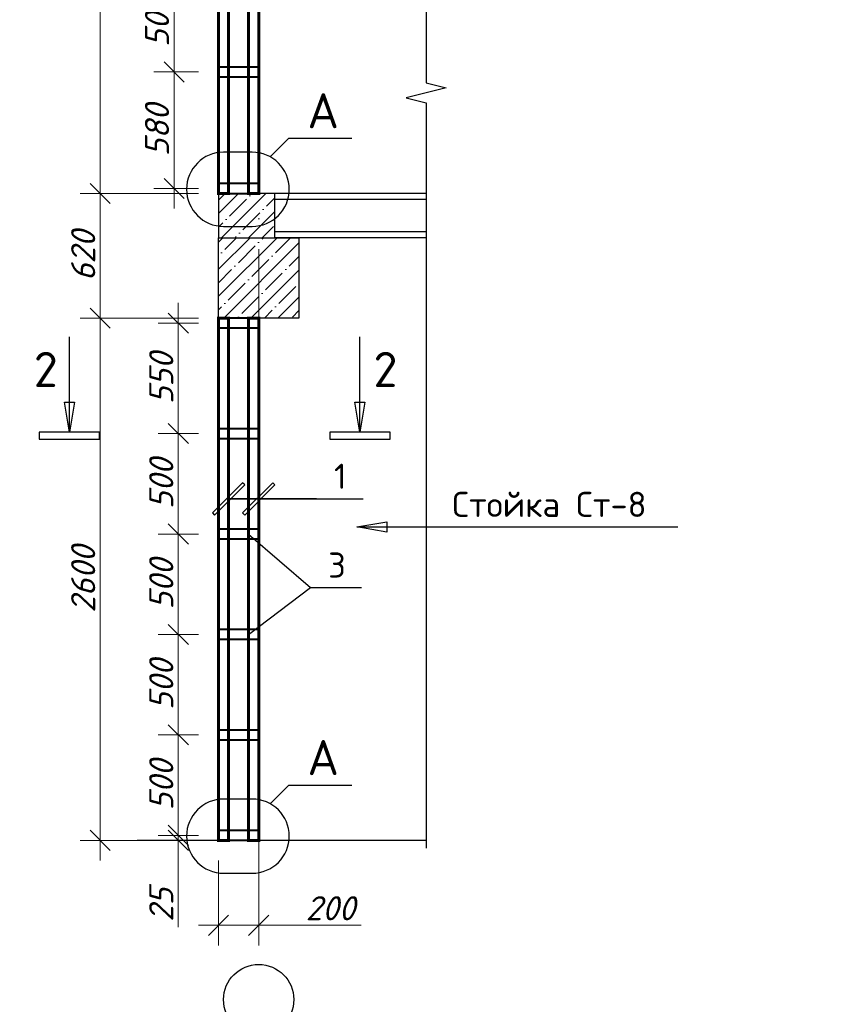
# Model space of a CAD drawing. Header units: millimetres. Extents: x 363306 to 7757304, y 1022887 to 1207196.
# Tile 373 of 656: x 1565225 to 1573271, y 1069563 to 1079366. Entities that reach past the tile are written whole.
import ezdxf

# ---------------------------------------------------------------- set-up
doc = ezdxf.new("R2010")
doc.units = ezdxf.units.MM
doc.linetypes.add('ACAD_ISO10W100', pattern=[18, 12, -3, 0, -3])
for name, color, linetype in [('0 @ 100', 7, 'Continuous'), ('kcd_tx', 7, 'Continuous'), ('Штрих', 7, 'Continuous')]:
    doc.layers.add(name, color=color, linetype=linetype)
doc.layers.add('Сечения', color=1, linetype='Continuous', lineweight=30)
doc.styles.add('iso', font='isocpeur.TTF')
doc.styles.get("Standard").update_dxf_attribs({"font": 'isocpeui.ttf'})
doc.styles.add('ГОСТ 2.304', font='isocpeui.ttf')
doc.dimstyles.new('Санжар', dxfattribs={"dimtxt": 240, "dimasz": 200, "dimexe": 200, "dimexo": 200, "dimgap": 50, "dimtad": 1, "dimdec": 0, "dimtxsty": 'Standard', "dimblk": 'OBLIQUE', "dimcen": 2.5, "dimdle": 200, "dimclrd": 152, "dimclre": 152, "dimclrt": 152, "dimadec": 0, "dimazin": 0, "dimtfac": 1, "dimtdec": 0, "dimtmove": 0, "dimatfit": 3, "dimldrblk": 'OBLIQUE', "dimfxl": 0, "dimlwd": 0, "dimlwe": 0, "dimarcsym": 0})

# ---------------------------------------------------------------- blocks, each defined once
blk = doc.blocks.new('_Oblique')
at = {"color": 0, "linetype": 'ByBlock', "lineweight": -2}
blk.add_line((-0.5, -0.5), (0.5, 0.5), dxfattribs=at)
blk = doc.blocks.new('*D1369')
at = {"layer": 'Defpoints', "color": 0, "lineweight": 25, "transparency": 16777216}
for p in [(1566805.6, 1071245.2), (1567206.3, 1071245.2), (1567206.3, 1071195.2)]:
    blk.add_point(p, dxfattribs=at)
at = {"layer": 'kcd_tx', "lineweight": 0, "transparency": 16777216}
for p, q in [((1566805.6, 1071245.2), (1566805.6, 1071445.2)), ((1567006.3, 1071245.2), (1566605.6, 1071245.2)), ((1566805.6, 1071195.2), (1566805.6, 1071245.2)), ((1566805.6, 1071195.2), (1566805.6, 1071245.2)), ((1567006.3, 1071195.2), (1566605.6, 1071195.2)), ((1566805.6, 1071195.2), (1566805.6, 1070995.2)), ((1566805.6, 1070332.3), (1566805.6, 1071195.2))]:
    blk.add_line(p, q, dxfattribs=at)
at = {"layer": 'kcd_tx', "lineweight": 0, "transparency": 16777216, "xscale": 200, "yscale": 200, "zscale": 200}
for p, rotation in [((1566805.6, 1071245.2), 270), ((1566805.6, 1071195.2), 90)]:
    blk.add_blockref('_Oblique', p, dxfattribs=dict(at, rotation=rotation))
at = {"layer": 'kcd_tx', "lineweight": 30, "transparency": 16777216, "insert": (1566635.6, 1070553.7), "char_height": 240, "attachment_point": 5, "rotation": 90, "bg_fill": 3, "box_fill_scale": 1.1, "bg_fill_color": 256, "bg_fill_true_color": 13158600, "bg_fill_transparency": 0}
blk.add_mtext('25', dxfattribs=at)
blk = doc.blocks.new('*D1370')
at = {"layer": 'Defpoints', "color": 0, "lineweight": 25, "transparency": 16777216}
for p in [(1566805.6, 1072245.2), (1567206.3, 1072245.2), (1567206.3, 1071245.2)]:
    blk.add_point(p, dxfattribs=at)
at = {"layer": 'kcd_tx', "lineweight": 0, "transparency": 16777216}
for p, q in [((1566805.6, 1071045.2), (1566805.6, 1072445.2)), ((1567006.3, 1072245.2), (1566605.6, 1072245.2)), ((1567006.3, 1071245.2), (1566605.6, 1071245.2))]:
    blk.add_line(p, q, dxfattribs=at)
at = {"layer": 'kcd_tx', "lineweight": 0, "transparency": 16777216, "xscale": 200, "yscale": 200, "zscale": 200}
for p, rotation in [((1566805.6, 1072245.2), 90), ((1566805.6, 1071245.2), 270)]:
    blk.add_blockref('_Oblique', p, dxfattribs=dict(at, rotation=rotation))
at = {"layer": 'kcd_tx', "lineweight": 30, "transparency": 16777216, "insert": (1566635.6, 1071745.2), "char_height": 240, "attachment_point": 5, "rotation": 90, "bg_fill": 3, "box_fill_scale": 1.1, "bg_fill_color": 256, "bg_fill_true_color": 13158600, "bg_fill_transparency": 0}
blk.add_mtext('500', dxfattribs=at)
blk = doc.blocks.new('*D1371')
at = {"layer": 'Defpoints', "color": 0, "lineweight": 25, "transparency": 16777216}
for p in [(1566805.6, 1073245.2), (1567206.3, 1073245.2), (1567206.3, 1072245.2)]:
    blk.add_point(p, dxfattribs=at)
at = {"layer": 'kcd_tx', "lineweight": 0, "transparency": 16777216}
for p, q in [((1566805.6, 1072045.2), (1566805.6, 1073445.2)), ((1567006.3, 1073245.2), (1566605.6, 1073245.2)), ((1567006.3, 1072245.2), (1566605.6, 1072245.2))]:
    blk.add_line(p, q, dxfattribs=at)
at = {"layer": 'kcd_tx', "lineweight": 0, "transparency": 16777216, "xscale": 200, "yscale": 200, "zscale": 200}
for p, rotation in [((1566805.6, 1073245.2), 90), ((1566805.6, 1072245.2), 270)]:
    blk.add_blockref('_Oblique', p, dxfattribs=dict(at, rotation=rotation))
at = {"layer": 'kcd_tx', "lineweight": 30, "transparency": 16777216, "insert": (1566635.6, 1072745.2), "char_height": 240, "attachment_point": 5, "rotation": 90, "bg_fill": 3, "box_fill_scale": 1.1, "bg_fill_color": 256, "bg_fill_true_color": 13158600, "bg_fill_transparency": 0}
blk.add_mtext('500', dxfattribs=at)
blk = doc.blocks.new('*D1372')
at = {"layer": 'Defpoints', "color": 0, "lineweight": 25, "transparency": 16777216}
for p in [(1566805.6, 1074245.2), (1567206.3, 1074245.2), (1567206.3, 1073245.2)]:
    blk.add_point(p, dxfattribs=at)
at = {"layer": 'kcd_tx', "lineweight": 0, "transparency": 16777216}
for p, q in [((1566805.6, 1073045.2), (1566805.6, 1074445.2)), ((1567006.3, 1074245.2), (1566605.6, 1074245.2)), ((1567006.3, 1073245.2), (1566605.6, 1073245.2))]:
    blk.add_line(p, q, dxfattribs=at)
at = {"layer": 'kcd_tx', "lineweight": 0, "transparency": 16777216, "xscale": 200, "yscale": 200, "zscale": 200}
for p, rotation in [((1566805.6, 1074245.2), 90), ((1566805.6, 1073245.2), 270)]:
    blk.add_blockref('_Oblique', p, dxfattribs=dict(at, rotation=rotation))
at = {"layer": 'kcd_tx', "lineweight": 30, "transparency": 16777216, "insert": (1566635.6, 1073745.2), "char_height": 240, "attachment_point": 5, "rotation": 90, "bg_fill": 3, "box_fill_scale": 1.1, "bg_fill_color": 256, "bg_fill_true_color": 13158600, "bg_fill_transparency": 0}
blk.add_mtext('500', dxfattribs=at)
blk = doc.blocks.new('*D1373')
at = {"layer": 'Defpoints', "color": 0, "lineweight": 25, "transparency": 16777216}
for p in [(1566805.6, 1075245.2), (1567206.3, 1075245.2), (1567206.3, 1074245.2)]:
    blk.add_point(p, dxfattribs=at)
at = {"layer": 'kcd_tx', "lineweight": 0, "transparency": 16777216}
for p, q in [((1566805.6, 1074045.2), (1566805.6, 1075445.2)), ((1567006.3, 1075245.2), (1566605.6, 1075245.2)), ((1567006.3, 1074245.2), (1566605.6, 1074245.2))]:
    blk.add_line(p, q, dxfattribs=at)
at = {"layer": 'kcd_tx', "lineweight": 0, "transparency": 16777216, "xscale": 200, "yscale": 200, "zscale": 200}
for p, rotation in [((1566805.6, 1075245.2), 90), ((1566805.6, 1074245.2), 270)]:
    blk.add_blockref('_Oblique', p, dxfattribs=dict(at, rotation=rotation))
at = {"layer": 'kcd_tx', "lineweight": 30, "transparency": 16777216, "insert": (1566635.6, 1074745.2), "char_height": 240, "attachment_point": 5, "rotation": 90, "bg_fill": 3, "box_fill_scale": 1.1, "bg_fill_color": 256, "bg_fill_true_color": 13158600, "bg_fill_transparency": 0}
blk.add_mtext('500', dxfattribs=at)
blk = doc.blocks.new('*D1374')
at = {"layer": 'Defpoints', "color": 0, "lineweight": 25, "transparency": 16777216}
for p in [(1566805.6, 1076345.2), (1567206.3, 1076345.2), (1567206.3, 1075245.2)]:
    blk.add_point(p, dxfattribs=at)
at = {"layer": 'kcd_tx', "lineweight": 0, "transparency": 16777216}
for p, q in [((1566805.6, 1075045.2), (1566805.6, 1076545.2)), ((1567006.3, 1076345.2), (1566605.6, 1076345.2)), ((1567006.3, 1075245.2), (1566605.6, 1075245.2))]:
    blk.add_line(p, q, dxfattribs=at)
at = {"layer": 'kcd_tx', "lineweight": 0, "transparency": 16777216, "xscale": 200, "yscale": 200, "zscale": 200}
for p, rotation in [((1566805.6, 1076345.2), 90), ((1566805.6, 1075245.2), 270)]:
    blk.add_blockref('_Oblique', p, dxfattribs=dict(at, rotation=rotation))
at = {"layer": 'kcd_tx', "lineweight": 30, "transparency": 16777216, "insert": (1566635.6, 1075795.2), "char_height": 240, "attachment_point": 5, "rotation": 90, "bg_fill": 3, "box_fill_scale": 1.1, "bg_fill_color": 256, "bg_fill_true_color": 13158600, "bg_fill_transparency": 0}
blk.add_mtext('550', dxfattribs=at)
blk = doc.blocks.new('*D1375')
at = {"layer": 'Defpoints', "color": 0, "lineweight": 25, "transparency": 16777216}
for p in [(1566763.3, 1078845.2), (1567206.3, 1078845.2), (1567206.3, 1077685.2)]:
    blk.add_point(p, dxfattribs=at)
at = {"layer": 'kcd_tx', "lineweight": 0, "transparency": 16777216}
for p, q in [((1566763.3, 1077485.2), (1566763.3, 1079045.2)), ((1567006.3, 1078845.2), (1566563.3, 1078845.2)), ((1567006.3, 1077685.2), (1566563.3, 1077685.2))]:
    blk.add_line(p, q, dxfattribs=at)
at = {"layer": 'kcd_tx', "lineweight": 0, "transparency": 16777216, "xscale": 200, "yscale": 200, "zscale": 200}
for p, rotation in [((1566763.3, 1078845.2), 90), ((1566763.3, 1077685.2), 270)]:
    blk.add_blockref('_Oblique', p, dxfattribs=dict(at, rotation=rotation))
at = {"layer": 'kcd_tx', "lineweight": 30, "transparency": 16777216, "insert": (1566593.3, 1078265.2), "char_height": 240, "attachment_point": 5, "rotation": 90, "bg_fill": 3, "box_fill_scale": 1.1, "bg_fill_color": 256, "bg_fill_true_color": 13158600, "bg_fill_transparency": 0}
blk.add_mtext('580', dxfattribs=at)
blk = doc.blocks.new('*D1376')
at = {"layer": 'Defpoints', "color": 0, "lineweight": 25, "transparency": 16777216}
for p in [(1566763.3, 1079845.2), (1567206.3, 1079845.2), (1567206.3, 1078845.2)]:
    blk.add_point(p, dxfattribs=at)
at = {"layer": 'kcd_tx', "lineweight": 0, "transparency": 16777216}
for p, q in [((1566763.3, 1078645.2), (1566763.3, 1080045.2)), ((1567006.3, 1079845.2), (1566563.3, 1079845.2)), ((1567006.3, 1078845.2), (1566563.3, 1078845.2))]:
    blk.add_line(p, q, dxfattribs=at)
at = {"layer": 'kcd_tx', "lineweight": 0, "transparency": 16777216, "xscale": 200, "yscale": 200, "zscale": 200}
for p, rotation in [((1566763.3, 1079845.2), 90), ((1566763.3, 1078845.2), 270)]:
    blk.add_blockref('_Oblique', p, dxfattribs=dict(at, rotation=rotation))
at = {"layer": 'kcd_tx', "lineweight": 30, "transparency": 16777216, "insert": (1566593.3, 1079345.2), "char_height": 240, "attachment_point": 5, "rotation": 90, "bg_fill": 3, "box_fill_scale": 1.1, "bg_fill_color": 256, "bg_fill_true_color": 13158600, "bg_fill_transparency": 0}
blk.add_mtext('500', dxfattribs=at)
blk = doc.blocks.new('*D1380')
at = {"layer": 'Defpoints', "color": 0, "lineweight": 25, "transparency": 16777216}
for p in [(1566027.9, 1076395.2), (1567206.3, 1076395.2), (1567134.2, 1071195.2)]:
    blk.add_point(p, dxfattribs=at)
at = {"layer": 'kcd_tx', "lineweight": 0, "transparency": 16777216}
for p, q in [((1566027.9, 1070995.2), (1566027.9, 1076595.2)), ((1567006.3, 1076395.2), (1565827.9, 1076395.2)), ((1566934.2, 1071195.2), (1565827.9, 1071195.2))]:
    blk.add_line(p, q, dxfattribs=at)
at = {"layer": 'kcd_tx', "lineweight": 0, "transparency": 16777216, "xscale": 200, "yscale": 200, "zscale": 200}
for p, rotation in [((1566027.9, 1076395.2), 90), ((1566027.9, 1071195.2), 270)]:
    blk.add_blockref('_Oblique', p, dxfattribs=dict(at, rotation=rotation))
at = {"layer": 'kcd_tx', "lineweight": 30, "transparency": 16777216, "insert": (1565857.9, 1073795.2), "char_height": 240, "attachment_point": 5, "rotation": 90, "bg_fill": 3, "box_fill_scale": 1.1, "bg_fill_color": 256, "bg_fill_true_color": 13158600, "bg_fill_transparency": 0}
blk.add_mtext('2600', dxfattribs=at)
blk = doc.blocks.new('*D1381')
at = {"layer": 'Defpoints', "color": 0, "lineweight": 25, "transparency": 16777216}
for p in [(1566027.9, 1077635.2), (1567206.3, 1077635.2), (1567206.3, 1076395.2)]:
    blk.add_point(p, dxfattribs=at)
at = {"layer": 'kcd_tx', "lineweight": 0, "transparency": 16777216}
for p, q in [((1566027.9, 1076195.2), (1566027.9, 1077835.2)), ((1567006.3, 1077635.2), (1565827.9, 1077635.2)), ((1567006.3, 1076395.2), (1565827.9, 1076395.2))]:
    blk.add_line(p, q, dxfattribs=at)
at = {"layer": 'kcd_tx', "lineweight": 0, "transparency": 16777216, "xscale": 200, "yscale": 200, "zscale": 200}
for p, rotation in [((1566027.9, 1077635.2), 90), ((1566027.9, 1076395.2), 270)]:
    blk.add_blockref('_Oblique', p, dxfattribs=dict(at, rotation=rotation))
at = {"layer": 'kcd_tx', "lineweight": 30, "transparency": 16777216, "insert": (1565857.9, 1077015.2), "char_height": 240, "attachment_point": 5, "rotation": 90, "bg_fill": 3, "box_fill_scale": 1.1, "bg_fill_color": 256, "bg_fill_true_color": 13158600, "bg_fill_transparency": 0}
blk.add_mtext('620', dxfattribs=at)
blk = doc.blocks.new('*D1382')
at = {"layer": 'Defpoints', "color": 0, "lineweight": 25, "transparency": 16777216}
for p in [(1566027.9, 1082995.2), (1567256.3, 1082995.2), (1567206.3, 1077635.2)]:
    blk.add_point(p, dxfattribs=at)
at = {"layer": 'kcd_tx', "lineweight": 0, "transparency": 16777216}
for p, q in [((1566027.9, 1077435.2), (1566027.9, 1083195.2)), ((1567056.3, 1082995.2), (1565827.9, 1082995.2)), ((1567006.3, 1077635.2), (1565827.9, 1077635.2))]:
    blk.add_line(p, q, dxfattribs=at)
at = {"layer": 'kcd_tx', "lineweight": 0, "transparency": 16777216, "xscale": 200, "yscale": 200, "zscale": 200}
for p, rotation in [((1566027.9, 1082995.2), 90), ((1566027.9, 1077635.2), 270)]:
    blk.add_blockref('_Oblique', p, dxfattribs=dict(at, rotation=rotation))
at = {"layer": 'kcd_tx', "lineweight": 30, "transparency": 16777216, "insert": (1565857.9, 1080315.2), "char_height": 240, "attachment_point": 5, "rotation": 90, "bg_fill": 3, "box_fill_scale": 1.1, "bg_fill_color": 256, "bg_fill_true_color": 13158600, "bg_fill_transparency": 0}
blk.add_mtext('2680', dxfattribs=at)
blk = doc.blocks.new('*D1386')
at = {"layer": 'Defpoints', "color": 0, "lineweight": 25, "transparency": 16777216}
for p in [(1567206.3, 1071195.2), (1567606.3, 1071195.2), (1567606.3, 1070349.6)]:
    blk.add_point(p, dxfattribs=at)
at = {"layer": 'kcd_tx', "lineweight": 0, "transparency": 16777216}
for p, q in [((1567206.3, 1070995.2), (1567206.3, 1070149.6)), ((1567606.3, 1070995.2), (1567606.3, 1070149.6)), ((1567006.3, 1070349.6), (1567806.3, 1070349.6)), ((1568625.5, 1070349.6), (1567606.3, 1070349.6))]:
    blk.add_line(p, q, dxfattribs=at)
at = {"layer": 'kcd_tx', "lineweight": 0, "transparency": 16777216, "xscale": 200, "yscale": 200, "zscale": 200, "rotation": 180}
blk.add_blockref('_Oblique', (1567206.3, 1070349.6), dxfattribs=at)
at = {"layer": 'kcd_tx', "lineweight": 0, "transparency": 16777216, "xscale": 200, "yscale": 200, "zscale": 200}
blk.add_blockref('_Oblique', (1567606.3, 1070349.6), dxfattribs=at)
at = {"layer": 'kcd_tx', "lineweight": 30, "transparency": 16777216, "insert": (1568320.6, 1070519.6), "char_height": 240, "attachment_point": 5, "bg_fill": 3, "box_fill_scale": 1.1, "bg_fill_color": 256, "bg_fill_true_color": 13158600, "bg_fill_transparency": 0}
blk.add_mtext('200', dxfattribs=at)

msp = doc.modelspace()

# ---------------------------------------------------------------- hatches: boundary and pattern name
at = {"layer": 'Штрих', "lineweight": 9, "ltscale": 100}
h = msp.add_hatch(dxfattribs=at)
h.set_pattern_fill('ANSI35', color=252, scale=30, style=0)
h.set_pattern_definition([(45, (471196.24, -747322.88), (-134.703842, 134.703842), []), (45, (471330.94, -747322.88), (-134.703842, 134.703842), [238.125, -47.625, 0, -47.625])])
h.paths.add_polyline_path([(1567206.297, 1077195.224), (1567606.297, 1077195.224), (1567606.297, 1077635.224), (1567206.297, 1077635.224)])
h.paths.add_polyline_path([(1567766.297, 1077635.224), (1567606.297, 1077635.224), (1567606.297, 1077195.224), (1567766.297, 1077195.224)])
h = msp.add_hatch(dxfattribs=at)
h.set_pattern_fill('ANSI35', color=252, scale=30, style=0)
h.set_pattern_definition([(45, (1148676.72, 359309.53), (-134.70384, 134.70384), []), (45, (1148811.42, 359309.53), (-134.70384, 134.70384), [238.125, -47.625, 0, -47.625])])
h.paths.add_polyline_path([(1568006.297, 1076395.224), (1568006.297, 1077195.224), (1567206.297, 1077195.224), (1567206.297, 1076395.224)])

# ---------------------------------------------------------------- linework, layer by layer
at = {"color": 1, "linetype": 'ACAD_ISO10W100', "lineweight": 9, "ltscale": 100}
msp.add_line((1567606.297, 1086081.839), (1567606.297, 1069959.967), dxfattribs=at)
at = {"color": 18, "lineweight": 30, "true_color": 0x000000}
for p, q in [((1569274.536, 1077635.224), (1567766.297, 1077635.224)), ((1569274.536, 1077575.224), (1567766.297, 1077575.224)), ((1569274.536, 1077255.224), (1567766.297, 1077255.224)), ((1569274.536, 1077195.224), (1567766.297, 1077195.224)), ((1569274.536, 1071195.224), (1566394.584, 1071195.224))]:
    msp.add_line(p, q, dxfattribs=at)
at = {"linetype": 'Continuous', "lineweight": 25, "ltscale": 100}
for p, q in [((1568614.605, 1075258.103), (1568564.327, 1075558.553)), ((1568564.327, 1075558.553), (1568664.883, 1075558.553)), ((1568664.883, 1075558.553), (1568614.605, 1075258.103)), ((1565420.995, 1075258.103), (1565420.995, 1075188.103)), ((1568914.605, 1075258.103), (1568314.605, 1075258.103)), ((1568314.605, 1075258.103), (1568314.605, 1075188.103)), ((1568314.605, 1075188.103), (1568914.605, 1075188.103)), ((1568914.605, 1075188.103), (1568914.605, 1075258.103))]:
    msp.add_line(p, q, dxfattribs=at)
at = {"lineweight": 25, "ltscale": 100}
for p, q in [((1567745.69, 1074755.598), (1567445.69, 1074455.598)), ((1567466.903, 1074734.385), (1567445.69, 1074755.598)), ((1567466.903, 1074734.385), (1567445.69, 1074755.598)), ((1567745.69, 1074755.598), (1567445.69, 1074455.598)), ((1567466.903, 1074434.385), (1567766.903, 1074734.385)), ((1567466.903, 1074434.385), (1567766.903, 1074734.385)), ((1567766.903, 1074734.385), (1567745.69, 1074755.598)), ((1567766.903, 1074734.385), (1567745.69, 1074755.598)), ((1567445.69, 1074455.598), (1567466.903, 1074434.385)), ((1567445.69, 1074455.598), (1567466.903, 1074434.385)), ((1568583.069, 1074315.148), (1568883.519, 1074365.426)), ((1568883.519, 1074264.87), (1568583.069, 1074315.148)), ((1568883.519, 1074365.426), (1568883.519, 1074264.87))]:
    msp.add_line(p, q, dxfattribs=at)
at = {"linetype": 'Continuous', "ltscale": 40}
for points in [[(1569274.536, 1086185.647), (1569274.536, 1078738.532)], [(1569274.536, 1078738.532), (1569474.536, 1078688.532)], [(1569474.536, 1078688.532), (1569074.536, 1078588.532)], [(1569074.536, 1078588.532), (1569274.536, 1078538.532)], [(1569274.536, 1078538.532), (1569274.536, 1071119.13)]]:
    msp.add_lwpolyline(points, dxfattribs=at)
at = {"color": 244, "lineweight": 0, "true_color": 0x991b1e, "const_width": 30}
for points in [[(1567206.297, 1082995.224), (1567306.297, 1082995.224), (1567306.297, 1077635.224), (1567206.297, 1077635.224)], [(1567506.297, 1082995.224), (1567606.297, 1082995.224), (1567606.297, 1077635.224), (1567506.297, 1077635.224)], [(1567206.297, 1076395.224), (1567306.297, 1076395.224), (1567306.297, 1071195.224), (1567206.297, 1071195.224)], [(1567506.297, 1076395.224), (1567606.297, 1076395.224), (1567606.297, 1071195.224), (1567506.297, 1071195.224)]]:
    msp.add_lwpolyline(points, close=True, dxfattribs=at)
at = {"lineweight": 25, "ltscale": 100}
for points in [[(1567721.641, 1077999.669), (1567906.56, 1078184.587)], [(1567906.56, 1078184.587), (1568532.696, 1078184.587)], [(1567256.946, 1077307.772), (1567541.395, 1077307.772)], [(1567306.297, 1074594.992), (1568181.897, 1074594.992)], [(1568181.897, 1074594.992), (1567306.297, 1074594.992)], [(1567606.297, 1074594.992), (1568181.897, 1074594.992)], [(1568181.897, 1074594.992), (1568648.564, 1074594.992)], [(1568583.069, 1074315.148), (1569359.858, 1074315.148)], [(1569359.858, 1074315.148), (1571782.775, 1074315.148)], [(1567506.297, 1074245.224), (1568123.641, 1073711.073)], [(1567506.297, 1073245.224), (1568123.641, 1073711.073)], [(1568123.641, 1073711.073), (1568630.648, 1073711.073)], [(1567721.641, 1071559.669), (1567906.56, 1071744.587)], [(1567906.56, 1071744.587), (1568532.696, 1071744.587)], [(1567541.395, 1071606.624), (1567256.946, 1071606.624)], [(1567256.946, 1070867.772), (1567541.395, 1070867.772)]]:
    msp.add_lwpolyline(points, dxfattribs=at)
at = {"color": 18, "lineweight": 30, "true_color": 0x000000}
for points in [[(1567206.297, 1077195.224), (1567766.297, 1077195.224), (1567766.297, 1077635.224), (1567206.297, 1077635.224)], [(1567206.297, 1077195.224), (1568006.297, 1077195.224), (1568006.297, 1076395.224), (1567206.297, 1076395.224)]]:
    msp.add_lwpolyline(points, close=True, dxfattribs=at)
at = {"linetype": 'Continuous', "lineweight": 25, "ltscale": 100}
msp.add_lwpolyline([(1568614.605, 1075258.103), (1568614.605, 1076208.103)], dxfattribs=at)
msp.add_circle((1567606.297, 1069609.967), 350)
at = {"lineweight": 25, "ltscale": 100}
for centre in [(1567541.395, 1077677.198), (1567541.395, 1071237.198)]:
    msp.add_arc(centre, 369.426, 270, 90, dxfattribs=at)
at = {"layer": 'Сечения', "color": 196, "true_color": 0x340872, "const_width": 20}
for points in [[(1567206.297, 1078795.224), (1567606.297, 1078795.224), (1567606.297, 1078895.224), (1567206.297, 1078895.224)], [(1567206.297, 1077635.224), (1567606.297, 1077635.224), (1567606.297, 1077735.224), (1567206.297, 1077735.224)], [(1567206.297, 1076295.224), (1567606.297, 1076295.224), (1567606.297, 1076395.224), (1567206.297, 1076395.224)], [(1567206.297, 1075195.224), (1567606.297, 1075195.224), (1567606.297, 1075295.224), (1567206.297, 1075295.224)], [(1567206.297, 1074195.224), (1567606.297, 1074195.224), (1567606.297, 1074295.224), (1567206.297, 1074295.224)], [(1567206.297, 1073195.224), (1567606.297, 1073195.224), (1567606.297, 1073295.224), (1567206.297, 1073295.224)], [(1567206.297, 1072195.224), (1567606.297, 1072195.224), (1567606.297, 1072295.224), (1567206.297, 1072295.224)], [(1567206.297, 1071195.224), (1567606.297, 1071195.224), (1567606.297, 1071295.224), (1567206.297, 1071295.224)]]:
    msp.add_lwpolyline(points, close=True, dxfattribs=at)

# ---------------------------------------------------------------- texts
at = {"lineweight": 25, "ltscale": 100, "attachment_point": 1}
for s, insert, char_height, width in [('\\fISOCPEUR|b0|i0|c0|p34;\\W1.0000000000;\\T1.0000000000;\\o\\lА', (1568091.56, 1078634.587), 350, 455), ('\\fISOCPEUR|b0|i0|c0|p34;\\W1.0000000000;\\T1.0000000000;\\o\\l1', (1568356.897, 1074944.992), 250, 225), ('\\fISOCPEUR|b0|i0|c0|p34;\\W1.0000000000;\\T1.0000000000;\\o\\lСтойка Ст-8', (1569534.858, 1074665.148), 250, 2125), ('\\fISOCPEUR|b0|i0|c0|p34;\\W1.0000000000;\\T1.0000000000;\\o\\l3', (1568298.641, 1074061.073), 250, 275), ('\\fISOCPEUR|b0|i0|c0|p34;\\W1.0000000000;\\T1.0000000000;\\o\\lА', (1568091.56, 1072194.587), 350, 455)]:
    msp.add_mtext(s, dxfattribs=dict(at, insert=insert, char_height=char_height, width=width))
at = {"linetype": 'Continuous', "lineweight": 25, "ltscale": 100, "char_height": 350, "width": 385, "attachment_point": 1}
for insert in [(1565365.919, 1076058.103), (1568749.605, 1076058.103)]:
    msp.add_mtext('\\fISOCPEUR|b0|i0|c0|p34;\\W1.0000000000;\\T1.0000000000;\\o\\l2', dxfattribs=dict(at, insert=insert))
at = {"lineweight": 9, "width": 5098.88054, "attachment_point": 1, "style": 'iso'}
for s, insert, char_height in [('\\pi457.16754;{\\LГоризонтальная} \\P\\pi1088.83421;сетка ГС-3', (1375420.972, 1075790.643), 400), ('\\pi457.168;{\\LГоризонтальная} \\P\\pi1088.684;сетка ГС-1', (1270481.247, 1074142.755, 0), 300), ('\\pi35.463;Крепежный элемент КЭ-3 \\P\\pi1192.62209;(шаг 1500 мм)', (1386879.305, 1071743.384), 300)]:
    msp.add_mtext(s, dxfattribs=dict(at, insert=insert, char_height=char_height))
at = {"color": 0, "lineweight": -2, "ltscale": 5, "insert": (1348958.4, 1070865.149), "char_height": 300, "width": 17773.54363, "attachment_point": 1, "style": 'iso'}
msp.add_mtext('\\pi7162.827;{\\fISOCPEUR|b0|i1|c204|p34;Примечание:\\P\\pi0;1. \\C256;Данный лист читать совместно с листами\\C0; КP- \\P2. Горизонтальные сетки СГ-1, СГ-2, СГ-3  устраиваются по длине в стенах и в перегородках, через каждый 600 мм расстояние по высоте.\\P\\C256;3. Стены  выполнить из газоблока изготавливается автоклавным методом D600/\\PКладку выполнить с применением однорядной перевязки\\P5.Контроль качества материалов и работ выполнять согласно указаниям \\PКМК 2.01.03-19, КМК 3.03.01-98 и ППР.\\P6. Все внутренние дверные отверстие монтажировать на отм. +2,100.\\P7. Прочность клеевого состава или раствора должна обеспечить величину нормального сцепления не менее 1,2 кгс/см².}', dxfattribs=at)
at = {"color": 18, "lineweight": 0, "true_color": 0x000000, "insert": (1377368.048, 1070455.62), "char_height": 500, "width": 3831.09957, "attachment_point": 1}
msp.add_mtext('\\pi1090.54978;a - a', dxfattribs=at)
at = {"layer": '0 @ 100', "color": 7, "insert": (761996.908, 1075986.433), "char_height": 318.940213, "width": 19697.5359, "attachment_point": 4, "style": 'ГОСТ 2.304'}
msp.add_mtext('\\pi5457.36288;{\\fISOCPEUR|b1|i1|c204|p34;Характеристика участка строительства:\\P\\pi0;\\P}Расчетная зимняя температура воздух 15 °С.\\PСкоростной напор ветра   - 38кг/м2.\\PВес снегового покрова    - 50кг/м2.\\PКлассификация зданий по функциональной пожарной опасности - Ф 4.1 \\PКоэффициент надежности по назначению - 0.95\\P\\P^IПроектом разработано подъёмник для мало мобильных граждан населения грузоподъемностью 250 кг. скоростью 0,25 см/с. Двери шахт подъёмника противопожарные с пределом огнестойкости El 30. Подъёмники оборудованы кабинами габаритами 1500х1500 мм, ширина дверей кабины обеспечивает проезд инвалидной коляски. Для экстренных случаев подъёмник оснащен дополнительным аккумулятором и механическим спуском для безопасного спуска пассажира в нулевую отметку. Так же в дверях подъёмника установлены замки датчики которые открываются с ключевыми картами, чтобы открыть двери подъёмника.\\P^IС внешней и внутренней стороны наружных стен предусмотрено обшивка из аквапанелей толщиной 12,5мм с утеплением из минераловатной ваты на кварцевой основе, А =0,040 Вт/мС, толщиной 100мм. (по теплотехническому расчету). Наружная отделка из органическое стекло.\\P^IПодрядчик обязан предоставить заказчику сертификаты соответствия и пожарной безопасности на фасадную систему и все применяемые в данной системе материалы и изделия.\\PКонструкции, изделия и материалы применены по действующим стандартам, ТУ, сертификатам. На путях эвакуации используются отделочные материалы, соответствующие требованиям п. 5.25 ШНК 2.01.02-04.\\PОтделка стен с внутренней стороны окраска водоэмульсионными красками светлых тонов. Во внутренней и наружной отделке использованы современные отделочные материалы используемые на территории Республики Узбекистан.\\P^IКрыша - скатная из металлических профилированных листов с полимерными покрытиями с обеих сторон толщ.0,55мм по металлическим конструкциям.\\P^IПо периметру наружных стен устраивается бетонная отмостка. Бетон кл.В 7,5 шириной 1000 мм, толщиной 50 мм по гравийному основанию толщиной 100 мм -150 мм.\\P^IВсе строительно-монтажные работы вести согласно указаний соответствующих строительных норм и проекта производства работ (П.П.Р.) на основании ШНК 3.01.01 - 03 и КМК 3.01.02 - 00.', dxfattribs=at)

# ---------------------------------------------------------------- next in the draw order: dimensions: what is measured, and where the dimension line sits
at = {"layer": 'kcd_tx', "color": 18, "lineweight": 30, "true_color": 0x000000}
dim = msp.add_linear_dim(base=(1566763.309, 1078845.224), p1=(1567206.297, 1077685.224), p2=(1567206.297, 1078845.224), angle=90, dimstyle='Санжар', override={"dimlfac": 0.5, "dimclrd": 256, "dimclre": 256, "dimclrt": 256, "dimtmove": 1, "dimfxl": 0.18, "dimtfill": 1, "dimarcsym": 2}, dxfattribs=at)
dim.commit()
dim.dimension.update_dxf_attribs({"geometry": '*D1375', "text_midpoint": (1566593.309, 1078265.224)})
dim = msp.add_linear_dim(base=(1566805.565, 1071245.224), p1=(1567206.297, 1071195.224), p2=(1567206.297, 1071245.224), angle=90, dimstyle='Санжар', override={"dimlfac": 0.5, "dimclrd": 256, "dimclre": 256, "dimclrt": 256, "dimtmove": 1, "dimfxl": 0.18, "dimtfill": 1, "dimarcsym": 2}, dxfattribs=at)
dim.commit()
dim.dimension.update_dxf_attribs({"geometry": '*D1369', "text_midpoint": (1566807.152, 1070553.7), "dimtype": 160})

# ---------------------------------------------------------------- next in the draw order: dimensions: what is measured, and where the dimension line sits
for base, p1, p2, picture, middle in [((1566763.309, 1079845.224), (1567206.297, 1078845.224), (1567206.297, 1079845.224), '*D1376', (1566593.309, 1079345.224)), ((1566805.565, 1072245.224), (1567206.297, 1071245.224), (1567206.297, 1072245.224), '*D1370', (1566635.565, 1071745.224))]:
    dim = msp.add_linear_dim(base=base, p1=p1, p2=p2, angle=90, dimstyle='Санжар', override={"dimlfac": 0.5, "dimclrd": 256, "dimclre": 256, "dimclrt": 256, "dimtmove": 1, "dimfxl": 0.18, "dimtfill": 1, "dimarcsym": 2}, dxfattribs=at)
    dim.commit()
    dim.dimension.update_dxf_attribs({"geometry": picture, "text_midpoint": middle})

# ---------------------------------------------------------------- next in the draw order: dimensions: what is measured, and where the dimension line sits
dim = msp.add_linear_dim(base=(1566805.565, 1073245.224), p1=(1567206.297, 1072245.224), p2=(1567206.297, 1073245.224), angle=90, dimstyle='Санжар', override={"dimlfac": 0.5, "dimclrd": 256, "dimclre": 256, "dimclrt": 256, "dimtmove": 1, "dimfxl": 0.18, "dimtfill": 1, "dimarcsym": 2}, dxfattribs=at)
dim.commit()
dim.dimension.update_dxf_attribs({"geometry": '*D1371', "text_midpoint": (1566635.565, 1072745.224)})

# ---------------------------------------------------------------- next in the draw order: dimensions: what is measured, and where the dimension line sits
dim = msp.add_linear_dim(base=(1566805.565, 1074245.224), p1=(1567206.297, 1073245.224), p2=(1567206.297, 1074245.224), angle=90, dimstyle='Санжар', override={"dimlfac": 0.5, "dimclrd": 256, "dimclre": 256, "dimclrt": 256, "dimtmove": 1, "dimfxl": 0.18, "dimtfill": 1, "dimarcsym": 2}, dxfattribs=at)
dim.commit()
dim.dimension.update_dxf_attribs({"geometry": '*D1372', "text_midpoint": (1566635.565, 1073745.224)})

# ---------------------------------------------------------------- next in the draw order: dimensions: what is measured, and where the dimension line sits
dim = msp.add_linear_dim(base=(1566805.565, 1075245.224), p1=(1567206.297, 1074245.224), p2=(1567206.297, 1075245.224), angle=90, dimstyle='Санжар', override={"dimlfac": 0.5, "dimclrd": 256, "dimclre": 256, "dimclrt": 256, "dimtmove": 1, "dimfxl": 0.18, "dimtfill": 1, "dimarcsym": 2}, dxfattribs=at)
dim.commit()
dim.dimension.update_dxf_attribs({"geometry": '*D1373', "text_midpoint": (1566635.565, 1074745.224)})

# ---------------------------------------------------------------- next in the draw order: dimensions: what is measured, and where the dimension line sits
dim = msp.add_linear_dim(base=(1566805.565, 1076345.224), p1=(1567206.297, 1075245.224), p2=(1567206.297, 1076345.224), angle=90, dimstyle='Санжар', override={"dimlfac": 0.5, "dimclrd": 256, "dimclre": 256, "dimclrt": 256, "dimtmove": 1, "dimfxl": 0.18, "dimtfill": 1, "dimarcsym": 2}, dxfattribs=at)
dim.commit()
dim.dimension.update_dxf_attribs({"geometry": '*D1374', "text_midpoint": (1566635.565, 1075795.224)})

# ---------------------------------------------------------------- next in the draw order: dimensions: what is measured, and where the dimension line sits
dim = msp.add_linear_dim(base=(1566027.865, 1076395.224), p1=(1567134.226, 1071195.224), p2=(1567206.297, 1076395.224), angle=90, dimstyle='Санжар', override={"dimlfac": 0.5, "dimclrd": 256, "dimclre": 256, "dimclrt": 256, "dimtmove": 1, "dimfxl": 0.18, "dimtfill": 1, "dimarcsym": 2}, dxfattribs=at)
dim.commit()
dim.dimension.update_dxf_attribs({"geometry": '*D1380', "text_midpoint": (1565857.865, 1073795.224)})

# ---------------------------------------------------------------- next in the draw order: linework, layer by layer
at = {"linetype": 'Continuous', "lineweight": 25, "ltscale": 100}
for p, q in [((1565720.995, 1075258.103), (1565670.717, 1075558.553)), ((1565670.717, 1075558.553), (1565771.273, 1075558.553)), ((1565771.273, 1075558.553), (1565720.995, 1075258.103)), ((1566020.995, 1075258.103), (1565420.995, 1075258.103)), ((1565420.995, 1075188.103), (1566020.995, 1075188.103)), ((1566020.995, 1075188.103), (1566020.995, 1075258.103))]:
    msp.add_line(p, q, dxfattribs=at)
at = {"lineweight": 25, "ltscale": 100}
for p, q in [((1567445.69, 1074755.598), (1567145.69, 1074455.598)), ((1567445.69, 1074755.598), (1567145.69, 1074455.598)), ((1567166.903, 1074434.385), (1567466.903, 1074734.385)), ((1567166.903, 1074434.385), (1567466.903, 1074734.385)), ((1567145.69, 1074455.598), (1567166.903, 1074434.385)), ((1567145.69, 1074455.598), (1567166.903, 1074434.385))]:
    msp.add_line(p, q, dxfattribs=at)
msp.add_arc((1567256.946, 1071237.198), 369.426, 90, 270, dxfattribs=at)

# ---------------------------------------------------------------- next in the draw order: dimensions: what is measured, and where the dimension line sits
at = {"layer": 'kcd_tx', "color": 18, "lineweight": 30, "true_color": 0x000000}
dim = msp.add_linear_dim(base=(1566027.865, 1077635.224), p1=(1567206.297, 1076395.224), p2=(1567206.297, 1077635.224), angle=90, dimstyle='Санжар', override={"dimlfac": 0.5, "dimclrd": 256, "dimclre": 256, "dimclrt": 256, "dimtmove": 1, "dimfxl": 0.18, "dimtfill": 1, "dimarcsym": 2}, dxfattribs=at)
dim.commit()
dim.dimension.update_dxf_attribs({"geometry": '*D1381', "text_midpoint": (1565857.865, 1077015.224)})

# ---------------------------------------------------------------- next in the draw order: linework, layer by layer
at = {"linetype": 'Continuous', "lineweight": 25, "ltscale": 100}
msp.add_lwpolyline([(1565720.995, 1075258.103), (1565720.995, 1076208.103)], dxfattribs=at)

# ---------------------------------------------------------------- next in the draw order: dimensions: what is measured, and where the dimension line sits
at = {"layer": 'kcd_tx', "color": 18, "lineweight": 30, "true_color": 0x000000}
dim = msp.add_linear_dim(base=(1566027.865, 1082995.224), p1=(1567206.297, 1077635.224), p2=(1567256.297, 1082995.224), angle=90, dimstyle='Санжар', override={"dimlfac": 0.5, "dimclrd": 256, "dimclre": 256, "dimclrt": 256, "dimtmove": 1, "dimfxl": 0.18, "dimtfill": 1, "dimarcsym": 2}, dxfattribs=at)
dim.commit()
dim.dimension.update_dxf_attribs({"geometry": '*D1382', "text_midpoint": (1565857.865, 1080315.224)})
dim = msp.add_linear_dim(base=(1567606.297, 1070349.628), p1=(1567206.297, 1071195.224), p2=(1567606.297, 1071195.224), dimstyle='Санжар', override={"dimlfac": 0.5, "dimclrd": 256, "dimclre": 256, "dimclrt": 256, "dimtmove": 1, "dimfxl": 0.18, "dimtfill": 1, "dimarcsym": 2}, dxfattribs=at)
dim.commit()
dim.dimension.update_dxf_attribs({"geometry": '*D1386', "text_midpoint": (1568320.579, 1070349.628), "dimtype": 160})

# ---------------------------------------------------------------- next in the draw order: linework, layer by layer
at = {"lineweight": 25, "ltscale": 100}
msp.add_lwpolyline([(1567541.395, 1078046.624), (1567256.946, 1078046.624)], dxfattribs=at)
msp.add_arc((1567256.946, 1077677.198), 369.426, 90, 270, dxfattribs=at)

doc.saveas('drawing.dxf')
